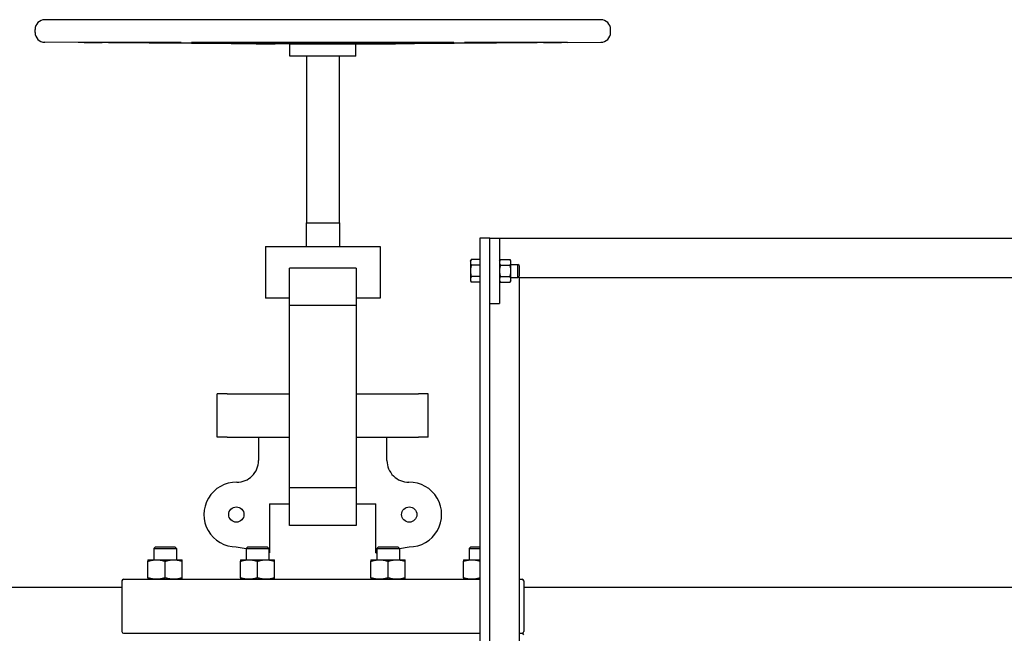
# Model space of a CAD drawing. Header units: inches. Extents: x 24 to 1128, y -69 to 748.
# Tile 571 of 656: x 926 to 964, y 361 to 385. Entities that reach past the tile are written whole.
import ezdxf

# ---------------------------------------------------------------- set-up
doc = ezdxf.new("R2010")
doc.units = ezdxf.units.IN
doc.header["$LTSCALE"] = 32
doc.header["$MEASUREMENT"] = 0
doc.layers.add('Visible (ANSI)', color=7, linetype='Continuous', lineweight=30)

msp = doc.modelspace()

# ---------------------------------------------------------------- linework, layer by layer
at = {"layer": 'Visible (ANSI)'}
for p, q in [((948.41503, 384.73187), (927.11603, 384.73187)), ((926.74203, 384.23987), (926.74203, 384.35787)), ((948.78903, 384.23987), (948.78903, 384.35787)), ((928.39556, 383.85673), (927.11336, 383.86588)), ((931.57748, 383.85673), (928.39556, 383.85673)), ((942.5449, 383.85673), (932.98617, 383.85673)), ((936.50553, 383.79886), (934.97398, 383.80979)), ((939.02553, 383.79886), (936.50553, 383.79886)), ((936.50553, 383.33987), (936.50553, 383.79886)), ((939.02553, 383.79886), (940.55708, 383.80979)), ((939.02553, 383.33987), (939.02553, 383.79886)), ((947.13551, 383.85673), (943.95358, 383.85673)), ((947.13551, 383.85673), (948.4177, 383.86588)), ((939.02553, 383.33987), (936.50553, 383.33987)), ((937.14053, 383.33987), (937.14053, 376.95687)), ((938.39053, 383.33987), (938.39053, 376.95687)), ((937.12953, 376.95687), (938.40153, 376.95687)), ((937.12953, 376.95687), (937.12953, 376.04017)), ((938.40153, 376.95687), (938.40153, 376.04017)), ((944.15953, 376.35867), (943.78453, 376.35867)), ((943.78453, 376.35867), (943.78453, 342.264)), ((944.15953, 342.264), (944.15953, 376.35867)), ((944.15953, 376.35867), (944.53453, 376.35867)), ((944.53453, 376.35867), (1041.40246, 376.35867)), ((944.53453, 376.35867), (944.53453, 373.85867)), ((935.56668, 376.04017), (939.96439, 376.04017)), ((935.56668, 376.04017), (935.56668, 374.07037)), ((939.96439, 376.04017), (939.96439, 374.07037)), ((943.42053, 375.48367), (943.45402, 375.54168)), ((943.42053, 375.48367), (943.42053, 375.43343)), ((943.42053, 375.43343), (943.42053, 375.10867)), ((943.78453, 375.54168), (943.45402, 375.54168)), ((943.78453, 375.32518), (943.45402, 375.32518)), ((943.78453, 375.54168), (943.78453, 375.43343)), ((943.78453, 375.48367), (943.78453, 375.48367)), ((943.78453, 375.43343), (943.78453, 375.32518)), ((943.78453, 375.32518), (943.78453, 375.10867)), ((944.53453, 375.48367), (944.56803, 375.54168)), ((944.56803, 375.54168), (944.93904, 375.54168)), ((944.56803, 375.32518), (944.93904, 375.32518)), ((944.97253, 375.48367), (944.93904, 375.54168)), ((944.97253, 375.43343), (944.97253, 375.48367)), ((944.97253, 375.10867), (944.97253, 375.43343)), ((944.97253, 375.35867), (945.23876, 375.35867)), ((945.23876, 374.85867), (945.23876, 375.35867)), ((945.28453, 375.31148), (945.23876, 375.35867)), ((936.49195, 373.78076), (936.49195, 375.21317)), ((939.03911, 375.21317), (936.49195, 375.21317)), ((939.03911, 375.21317), (939.03911, 373.78076)), ((943.42053, 375.10867), (943.42053, 374.78391)), ((943.78453, 375.10867), (943.78453, 374.89216)), ((944.97253, 374.78391), (944.97253, 375.10867)), ((945.28453, 375.31148), (945.28453, 374.90586)), ((943.42053, 374.78391), (943.42053, 374.73367)), ((943.42053, 374.73367), (943.45402, 374.67566)), ((943.78453, 374.89216), (943.45402, 374.89216)), ((943.78453, 374.67566), (943.45402, 374.67566)), ((943.78453, 374.89216), (943.78453, 374.78391)), ((943.78453, 374.78391), (943.78453, 374.67566)), ((943.78453, 374.73367), (943.78453, 374.73367)), ((944.53453, 374.73367), (944.56803, 374.67566)), ((944.56803, 374.89216), (944.93904, 374.89216)), ((944.56803, 374.67566), (944.93904, 374.67566)), ((944.97253, 374.73367), (944.93904, 374.67566)), ((944.97253, 374.85867), (945.23876, 374.85867)), ((944.97253, 374.73367), (944.97253, 374.78391)), ((945.28453, 374.90586), (945.23876, 374.85867)), ((945.28453, 374.85867), (945.23876, 374.85867)), ((945.28453, 374.85867), (945.28453, 359.10867)), ((945.28453, 374.85867), (1004.28453, 374.85867)), ((936.49195, 374.07037), (935.56668, 374.07037)), ((939.96439, 374.07037), (939.03911, 374.07037)), ((944.15953, 373.85867), (944.53453, 373.85867)), ((936.49195, 366.79658), (936.49195, 373.78076)), ((939.03911, 373.78076), (936.49195, 373.78076)), ((939.03911, 373.78076), (939.03911, 366.79658)), ((934.10382, 370.40117), (933.72387, 370.40117)), ((933.72387, 368.74717), (933.72387, 370.40117)), ((934.10382, 370.40117), (936.49195, 370.40117)), ((939.03911, 370.40117), (941.42725, 370.40117)), ((941.8072, 370.40117), (941.42725, 370.40117)), ((941.8072, 368.74717), (941.8072, 370.40117)), ((934.10382, 368.74717), (933.72387, 368.74717)), ((934.10382, 368.74717), (936.49195, 368.74717)), ((935.30603, 368.74717), (935.30603, 367.84501)), ((939.03911, 368.74717), (941.42725, 368.74717)), ((940.22503, 367.84501), (940.22503, 368.74717)), ((941.8072, 368.74717), (941.42725, 368.74717)), ((936.49195, 365.36417), (936.49195, 366.79658)), ((939.03911, 366.79658), (936.49195, 366.79658)), ((939.03911, 366.79658), (939.03911, 365.36417)), ((935.72804, 366.19117), (935.72804, 364.31235)), ((935.72804, 366.19117), (936.49195, 366.19117)), ((939.03911, 366.19117), (939.80303, 366.19117)), ((939.80303, 364.31235), (939.80303, 366.19117)), ((939.03911, 365.36417), (936.49195, 365.36417)), ((931.35367, 364.53717), (931.28752, 364.47102)), ((931.28752, 364.47102), (932.16252, 364.47102)), ((931.28752, 364.47102), (931.28752, 364.04667)), ((931.35367, 364.53717), (932.09637, 364.53717)), ((932.09637, 364.53717), (932.16252, 364.47102)), ((932.16252, 364.47102), (932.16252, 364.04667)), ((934.45303, 364.53717), (934.8263, 364.47135)), ((934.89212, 364.53717), (934.82597, 364.47102)), ((934.82597, 364.47102), (935.70097, 364.47102)), ((934.82597, 364.47102), (934.82597, 364.04667)), ((934.89212, 364.53717), (935.63482, 364.53717)), ((935.63482, 364.53717), (935.70097, 364.47102)), ((935.70097, 364.47102), (935.70097, 364.04667)), ((939.89624, 364.53717), (939.83009, 364.47102)), ((939.83009, 364.47102), (940.70509, 364.47102)), ((939.83009, 364.47102), (939.83009, 364.04667)), ((939.89624, 364.53717), (940.63894, 364.53717)), ((940.63894, 364.53717), (940.70509, 364.47102)), ((940.70476, 364.47135), (941.07803, 364.53717)), ((940.70509, 364.47102), (940.70509, 364.04667)), ((943.43469, 364.53717), (943.36854, 364.47102)), ((943.36854, 364.47102), (943.78453, 364.47102)), ((943.36854, 364.47102), (943.36854, 364.04667)), ((943.43469, 364.53717), (943.78453, 364.53717)), ((931.06902, 364.04667), (931.39702, 364.04667)), ((931.39702, 364.04667), (932.05302, 364.04667)), ((932.05302, 364.04667), (932.38102, 364.04667)), ((934.60747, 364.04667), (934.93547, 364.04667)), ((934.93547, 364.04667), (935.59147, 364.04667)), ((935.59147, 364.04667), (935.91947, 364.04667)), ((935.70097, 364.31712), (935.72804, 364.31235)), ((939.61159, 364.04667), (939.93959, 364.04667)), ((939.80303, 364.31235), (939.83009, 364.31712)), ((939.93959, 364.04667), (940.59559, 364.04667)), ((940.59559, 364.04667), (940.92359, 364.04667)), ((943.15004, 364.04667), (943.47804, 364.04667)), ((943.47804, 364.04667), (943.78453, 364.04667)), ((931.06902, 363.35526), (931.06902, 363.98808)), ((931.72502, 363.35526), (931.72502, 363.98808)), ((932.38102, 363.35526), (932.38102, 363.98808)), ((934.60747, 363.35526), (934.60747, 363.98808)), ((935.26347, 363.35526), (935.26347, 363.98808)), ((935.91947, 363.35526), (935.91947, 363.98808)), ((939.61159, 363.35526), (939.61159, 363.98808)), ((940.26759, 363.35526), (940.26759, 363.98808)), ((940.92359, 363.35526), (940.92359, 363.98808)), ((943.15004, 363.35526), (943.15004, 363.98808)), ((930.13253, 363.29667), (943.78453, 363.29667)), ((945.28453, 363.29667), (945.39853, 363.29667)), ((930.06953, 362.98367), (919.78453, 362.98367)), ((930.06953, 363.23367), (930.06953, 361.29217)), ((945.46153, 363.23367), (945.46153, 361.29217)), ((966.53453, 362.98367), (945.46153, 362.98367)), ((930.13253, 361.22917), (943.78453, 361.22917)), ((930.13253, 361.22917), (943.78453, 361.22917)), ((945.28453, 361.22917), (945.39853, 361.22917)), ((945.28453, 361.22917), (945.39853, 361.22917))]:
    msp.add_line(p, q, dxfattribs=at)
for centre in [(934.45303, 365.77767), (941.07803, 365.77767)]:
    msp.add_circle(centre, 0.29167, dxfattribs=at)
for centre, radius, start, end in [((927.11603, 384.35787), 0.374, 90, 180), ((948.41503, 384.35787), 0.374, 0, 90), ((927.11603, 384.23987), 0.374, 180, 269.591168), ((948.41503, 384.23987), 0.374, 270.408832, 0), ((934.47903, 367.84501), 0.827, 269.279454, 0), ((941.05203, 367.84501), 0.827, 180, 270.720546), ((934.45303, 365.77767), 1.2405, 89.279454, 270), ((941.07803, 365.77767), 1.2405, 270, 90.720546), ((930.13253, 363.23367), 0.063, 90, 180), ((945.39853, 363.23367), 0.063, 0, 90), ((930.13253, 361.29217), 0.063, 180, 270), ((945.39853, 361.29217), 0.063, 270, 0), ((945.39853, 361.16617), 0.063, 0, 90)]:
    msp.add_arc(centre, radius, start, end, dxfattribs=at)
for points, knots in [([(928.62367, 383.85673), (928.63796, 383.85673), (928.66634, 383.85664), (928.74741, 383.85627), (928.8001, 383.85599), (928.91212, 383.85534), (928.97861, 383.85493), (929.11546, 383.85402), (929.18583, 383.85353), (929.26795, 383.85292), (929.28751, 383.85277), (929.30687, 383.85262)], [1.98568979, 1.98568979, 1.98568979, 1.98568979, 2.48210857, 2.48210857, 2.97852735, 2.97852735, 3.47495346, 3.47495346, 3.97137957, 3.97137957, 4.12560975, 4.12560975, 4.12560975, 4.12560975]), ([(932.33627, 383.85262), (932.3254, 383.85277), (932.31365, 383.85292), (932.30116, 383.85306), (932.26096, 383.85353), (932.20756, 383.85402), (932.08639, 383.85493), (932.01861, 383.85534), (931.88887, 383.85599), (931.8186, 383.85627), (931.68737, 383.85664), (931.6264, 383.85673), (931.57748, 383.85673)], [-0.15423018, -0.15423018, -0.15423018, -0.15423018, 0, 0, 0, 0.49642611, 0.49642611, 0.99285222, 0.99285222, 1.489271, 1.489271, 1.98568979, 1.98568979, 1.98568979, 1.98568979]), ([(932.98617, 383.85673), (932.93013, 383.85673), (932.8774, 383.85664), (932.79623, 383.85627), (932.76781, 383.85599), (932.73913, 383.85534), (932.73704, 383.85493), (932.76241, 383.85402), (932.78986, 383.85353), (932.83749, 383.85292), (932.85012, 383.85277), (932.86385, 383.85262)], [1.98568979, 1.98568979, 1.98568979, 1.98568979, 2.48210857, 2.48210857, 2.97852735, 2.97852735, 3.47495346, 3.47495346, 3.97137957, 3.97137957, 4.12560975, 4.12560975, 4.12560975, 4.12560975]), ([(935.86943, 383.80529), (935.88607, 383.8051), (935.89988, 383.80491), (935.93103, 383.80445), (935.94369, 383.80418), (935.94668, 383.80381), (935.937, 383.80372), (935.90166, 383.80372), (935.87332, 383.80381), (935.79887, 383.80418), (935.75278, 383.80445), (935.67936, 383.80491), (935.65127, 383.8051), (935.62152, 383.80529)], [0.63873151, 0.63873151, 0.63873151, 0.63873151, 0.87159914, 0.87159914, 1.30738491, 1.30738491, 1.74317067, 1.74317067, 2.17895643, 2.17895643, 2.61474219, 2.61474219, 2.84760983, 2.84760983, 2.84760983, 2.84760983]), ([(938.16666, 383.80529), (938.14546, 383.8051), (938.12234, 383.80491), (938.05395, 383.80445), (937.99985, 383.80418), (937.88424, 383.80381), (937.82272, 383.80372), (937.70834, 383.80372), (937.64683, 383.80381), (937.53121, 383.80418), (937.47712, 383.80445), (937.40872, 383.80491), (937.38561, 383.8051), (937.36441, 383.80529)], [0.63873151, 0.63873151, 0.63873151, 0.63873151, 0.87159914, 0.87159914, 1.30738491, 1.30738491, 1.74317067, 1.74317067, 2.17895643, 2.17895643, 2.61474219, 2.61474219, 2.84760983, 2.84760983, 2.84760983, 2.84760983]), ([(939.90954, 383.80529), (939.8798, 383.8051), (939.85171, 383.80491), (939.77829, 383.80445), (939.73219, 383.80418), (939.65775, 383.80381), (939.62941, 383.80372), (939.59406, 383.80372), (939.58438, 383.80381), (939.58737, 383.80418), (939.60004, 383.80445), (939.63119, 383.80491), (939.64499, 383.8051), (939.66164, 383.80529)], [0.63873151, 0.63873151, 0.63873151, 0.63873151, 0.87159914, 0.87159914, 1.30738491, 1.30738491, 1.74317067, 1.74317067, 2.17895643, 2.17895643, 2.61474219, 2.61474219, 2.84760983, 2.84760983, 2.84760983, 2.84760983]), ([(942.66722, 383.85262), (942.68095, 383.85277), (942.69358, 383.85292), (942.7412, 383.85353), (942.76866, 383.85402), (942.79403, 383.85493), (942.79194, 383.85534), (942.76326, 383.85599), (942.73483, 383.85627), (942.65367, 383.85664), (942.60093, 383.85673), (942.5449, 383.85673)], [3.52948039, 3.52948039, 3.52948039, 3.52948039, 3.68371057, 3.68371057, 4.18013668, 4.18013668, 4.67656278, 4.67656278, 5.17298157, 5.17298157, 5.66940035, 5.66940035, 5.66940035, 5.66940035]), ([(943.95358, 383.85673), (943.90466, 383.85673), (943.8437, 383.85664), (943.71246, 383.85627), (943.6422, 383.85599), (943.51246, 383.85534), (943.44468, 383.85493), (943.3235, 383.85402), (943.27011, 383.85353), (943.21742, 383.85292), (943.20567, 383.85277), (943.19479, 383.85262)], [1.98568979, 1.98568979, 1.98568979, 1.98568979, 2.48210857, 2.48210857, 2.97852735, 2.97852735, 3.47495346, 3.47495346, 3.97137957, 3.97137957, 4.12560975, 4.12560975, 4.12560975, 4.12560975]), ([(946.2242, 383.85262), (946.24356, 383.85277), (946.26312, 383.85292), (946.34524, 383.85353), (946.4156, 383.85402), (946.55246, 383.85493), (946.61895, 383.85534), (946.73096, 383.85599), (946.78366, 383.85627), (946.86473, 383.85664), (946.89311, 383.85673), (946.90739, 383.85673)], [3.52948039, 3.52948039, 3.52948039, 3.52948039, 3.68371057, 3.68371057, 4.18013668, 4.18013668, 4.67656278, 4.67656278, 5.17298157, 5.17298157, 5.66940035, 5.66940035, 5.66940035, 5.66940035])]:
    msp.add_open_spline(points, degree=3, knots=knots, dxfattribs=at)
for points, weights in [([(935.62152, 383.80529), (934.37563, 383.81363), (929.30687, 383.85262)], [3.21640230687, 2.36623373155, 1.05826131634]), ([(932.33627, 383.85262), (935.17233, 383.81363), (935.86943, 383.80529)], [1.05826131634, 2.36623373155, 3.21640230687]), ([(937.36441, 383.80529), (936.47644, 383.81363), (932.86385, 383.85262)], [3.21640230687, 2.36623373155, 1.05826131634]), ([(942.66722, 383.85262), (939.05462, 383.81363), (938.16666, 383.80529)], [1.05826131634, 2.36623373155, 3.21640230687]), ([(939.66164, 383.80529), (940.35873, 383.81363), (943.19479, 383.85262)], [3.21640230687, 2.36623373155, 1.05826131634]), ([(946.2242, 383.85262), (941.15543, 383.81363), (939.90954, 383.80529)], [1.05826131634, 2.36623373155, 3.21640230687]), ([(943.45402, 375.54168), (943.42053, 375.48367), (943.42053, 375.43343)], [1, 1.0379548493, 1]), ([(943.42053, 375.43343), (943.42053, 375.38319), (943.45402, 375.32518)], [1, 1.0379548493, 1]), ([(943.45402, 375.32518), (943.42053, 375.20915), (943.42053, 375.10867)], [1, 1.0379548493, 1]), ([(944.56803, 375.54168), (944.53453, 375.48367), (944.53453, 375.43343)], [1, 1.0379548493, 1]), ([(944.53453, 375.43343), (944.53453, 375.38319), (944.56803, 375.32518)], [1, 1.0379548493, 1]), ([(944.56803, 375.32518), (944.53453, 375.20915), (944.53453, 375.10867)], [1, 1.0379548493, 1]), ([(944.97253, 375.43343), (944.97253, 375.48367), (944.93904, 375.54168)], [1, 1.0379548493, 1]), ([(944.93904, 375.32518), (944.97253, 375.38319), (944.97253, 375.43343)], [1, 1.0379548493, 1]), ([(944.97253, 375.10867), (944.97253, 375.20915), (944.93904, 375.32518)], [1, 1.0379548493, 1]), ([(943.42053, 375.10867), (943.42053, 375.00819), (943.45402, 374.89216)], [1, 1.0379548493, 1]), ([(944.53453, 375.10867), (944.53453, 375.00819), (944.56803, 374.89216)], [1, 1.0379548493, 1]), ([(944.93904, 374.89216), (944.97253, 375.00819), (944.97253, 375.10867)], [1, 1.0379548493, 1]), ([(943.45402, 374.89216), (943.42053, 374.83415), (943.42053, 374.78391)], [1, 1.0379548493, 1]), ([(943.42053, 374.78391), (943.42053, 374.73367), (943.45402, 374.67566)], [1, 1.0379548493, 1]), ([(944.56803, 374.89216), (944.53453, 374.83415), (944.53453, 374.78391)], [1, 1.0379548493, 1]), ([(944.53453, 374.78391), (944.53453, 374.73367), (944.56803, 374.67566)], [1, 1.0379548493, 1]), ([(944.97253, 374.78391), (944.97253, 374.83415), (944.93904, 374.89216)], [1, 1.0379548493, 1]), ([(944.93904, 374.67566), (944.97253, 374.73367), (944.97253, 374.78391)], [1, 1.0379548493, 1]), ([(931.06902, 364.04667), (931.06902, 364.04667), (931.06902, 363.98808)], [1, 1.04314139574, 1.01001874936]), ([(931.06902, 363.98808), (931.2448, 364.04667), (931.39702, 364.04667)], [1.01001874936, 1.04314139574, 1]), ([(931.39702, 364.04667), (931.54925, 364.04667), (931.72502, 363.98808)], [1, 1.04314139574, 1.01001874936]), ([(931.72502, 363.98808), (931.9008, 364.04667), (932.05302, 364.04667)], [1.01001874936, 1.04314139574, 1]), ([(932.05302, 364.04667), (932.20525, 364.04667), (932.38102, 363.98808)], [1, 1.04314139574, 1.01001874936]), ([(932.38102, 363.98808), (932.38102, 364.04667), (932.38102, 364.04667)], [1.01001874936, 1.04314139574, 1]), ([(934.60747, 364.04667), (934.60747, 364.04667), (934.60747, 363.98808)], [1, 1.04314139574, 1.01001874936]), ([(934.60747, 363.98808), (934.78325, 364.04667), (934.93547, 364.04667)], [1.01001874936, 1.04314139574, 1]), ([(934.93547, 364.04667), (935.0877, 364.04667), (935.26347, 363.98808)], [1, 1.04314139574, 1.01001874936]), ([(935.26347, 363.98808), (935.43925, 364.04667), (935.59147, 364.04667)], [1.01001874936, 1.04314139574, 1]), ([(935.59147, 364.04667), (935.7437, 364.04667), (935.91947, 363.98808)], [1, 1.04314139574, 1.01001874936]), ([(935.91947, 363.98808), (935.91947, 364.04667), (935.91947, 364.04667)], [1.01001874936, 1.04314139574, 1]), ([(939.61159, 364.04667), (939.61159, 364.04667), (939.61159, 363.98808)], [1, 1.04314139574, 1.01001874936]), ([(939.61159, 363.98808), (939.78737, 364.04667), (939.93959, 364.04667)], [1.01001874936, 1.04314139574, 1]), ([(939.93959, 364.04667), (940.09182, 364.04667), (940.26759, 363.98808)], [1, 1.04314139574, 1.01001874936]), ([(940.26759, 363.98808), (940.44337, 364.04667), (940.59559, 364.04667)], [1.01001874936, 1.04314139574, 1]), ([(940.59559, 364.04667), (940.74782, 364.04667), (940.92359, 363.98808)], [1, 1.04314139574, 1.01001874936]), ([(940.92359, 363.98808), (940.92359, 364.04667), (940.92359, 364.04667)], [1.01001874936, 1.04314139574, 1]), ([(943.15004, 364.04667), (943.15004, 364.04667), (943.15004, 363.98808)], [1, 1.04314139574, 1.01001874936]), ([(943.15004, 363.98808), (943.32582, 364.04667), (943.47804, 364.04667)], [1.01001874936, 1.04314139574, 1]), ([(943.47804, 364.04667), (943.62151, 364.04667), (943.78453, 363.99507)], [1, 1.04056000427, 1.01370952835]), ([(931.06902, 363.35526), (931.06902, 363.29667), (931.06902, 363.29667)], [1.01001874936, 1.04314139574, 1]), ([(931.39702, 363.29667), (931.2448, 363.29667), (931.06902, 363.35526)], [1, 1.04314139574, 1.01001874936]), ([(931.72502, 363.35526), (931.54925, 363.29667), (931.39702, 363.29667)], [1.01001874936, 1.04314139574, 1]), ([(932.05302, 363.29667), (931.9008, 363.29667), (931.72502, 363.35526)], [1, 1.04314139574, 1.01001874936]), ([(932.38102, 363.35526), (932.20525, 363.29667), (932.05302, 363.29667)], [1.01001874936, 1.04314139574, 1]), ([(932.38102, 363.29667), (932.38102, 363.29667), (932.38102, 363.35526)], [1, 1.04314139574, 1.01001874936]), ([(934.60747, 363.35526), (934.60747, 363.29667), (934.60747, 363.29667)], [1.01001874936, 1.04314139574, 1]), ([(934.93547, 363.29667), (934.78325, 363.29667), (934.60747, 363.35526)], [1, 1.04314139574, 1.01001874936]), ([(935.26347, 363.35526), (935.0877, 363.29667), (934.93547, 363.29667)], [1.01001874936, 1.04314139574, 1]), ([(935.59147, 363.29667), (935.43925, 363.29667), (935.26347, 363.35526)], [1, 1.04314139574, 1.01001874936]), ([(935.91947, 363.35526), (935.7437, 363.29667), (935.59147, 363.29667)], [1.01001874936, 1.04314139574, 1]), ([(935.91947, 363.29667), (935.91947, 363.29667), (935.91947, 363.35526)], [1, 1.04314139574, 1.01001874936]), ([(939.61159, 363.35526), (939.61159, 363.29667), (939.61159, 363.29667)], [1.01001874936, 1.04314139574, 1]), ([(939.93959, 363.29667), (939.78737, 363.29667), (939.61159, 363.35526)], [1, 1.04314139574, 1.01001874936]), ([(940.26759, 363.35526), (940.09182, 363.29667), (939.93959, 363.29667)], [1.01001874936, 1.04314139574, 1]), ([(940.59559, 363.29667), (940.44337, 363.29667), (940.26759, 363.35526)], [1, 1.04314139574, 1.01001874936]), ([(940.92359, 363.35526), (940.74782, 363.29667), (940.59559, 363.29667)], [1.01001874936, 1.04314139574, 1]), ([(940.92359, 363.29667), (940.92359, 363.29667), (940.92359, 363.35526)], [1, 1.04314139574, 1.01001874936]), ([(943.15004, 363.35526), (943.15004, 363.29667), (943.15004, 363.29667)], [1.01001874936, 1.04314139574, 1]), ([(943.47804, 363.29667), (943.32582, 363.29667), (943.15004, 363.35526)], [1, 1.04314139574, 1.01001874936]), ([(943.78453, 363.34827), (943.62151, 363.29667), (943.47804, 363.29667)], [1.01370952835, 1.04056000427, 1])]:
    msp.add_rational_spline(points, weights, degree=2, dxfattribs=at)

doc.saveas('drawing.dxf')
